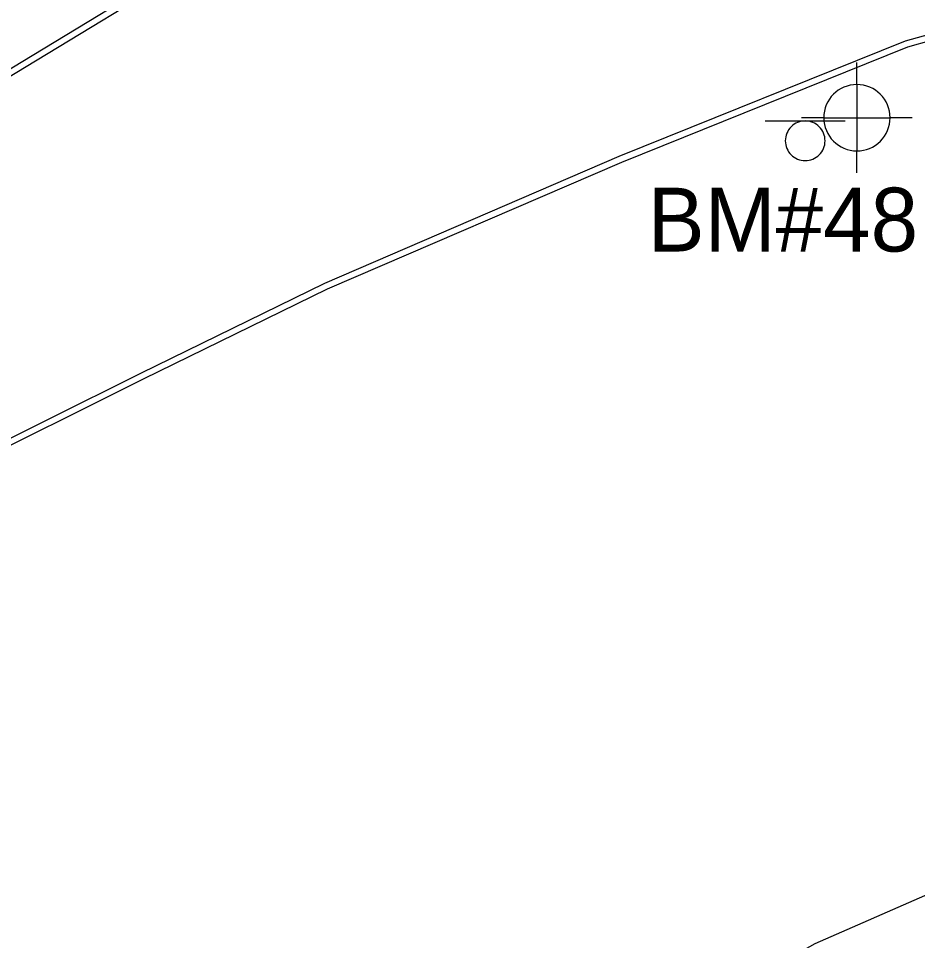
# Model space of a CAD drawing. Extents: x 2145380 to 2156929, y 139568 to 149130.
# Drawn here: x 2155820.6 to 2155905.1, y 143150.3 to 143237 of the extents above; entities that cross this region are included whole.
import ezdxf

# ---------------------------------------------------------------- set-up
doc = ezdxf.new("R2010")
doc.units = 0
for name, color, linetype in [('SURV_Benchmark', 7, 'Continuous'), ('SURV_Text', 7, 'Continuous'), ('TOPO_Curb Back', 7, 'Continuous'), ('TOPO_Flowline', 7, 'Continuous'), ('TOPO_Sign', 7, 'Continuous')]:
    doc.layers.add(name, color=color, linetype=linetype)

# ---------------------------------------------------------------- blocks, each defined once
blk = doc.blocks.new('BM')
at = {"layer": 'SURV_Benchmark'}
for p, q in [((0, 2.493), (0, 4.153)), ((-2.493, 0), (-4.157, 0)), ((4.157, 0), (2.493, 0)), ((0, -4.157), (0, -2.493))]:
    blk.add_line(p, q, dxfattribs=at)
for points in [[(-0.002, 2.495), (0, 2.493), (0, 0), (2.493, 0), (2.493, 0), (2.494, 0.002)], [(-0.002, 2.495), (0, 2.493), (0, 0), (2.493, 0), (2.493, 0), (2.494, 0.002), (2.494, 0.002)], [(-2.496, -0.001), (-2.493, 0), (0, 0), (0, -2.493), (0.001, -2.495)], [(-2.496, -0.001), (-2.493, 0), (0, 0), (0, -2.493), (0.001, -2.495)]]:
    blk.add_lwpolyline(points, dxfattribs=at)
for centre, start, end in [((0.001, -0.001), 90.06381, 180.00681), ((-0.002, -0.001), 0.06381, 90.00681), ((-0.002, -0.001), 0.06381, 90.00681), ((0.001, 0.001), 180.06381, 270.00681), ((0.001, 0.001), 180.06381, 270.00681), ((0.001, -0.001), 269.94719, 359.99266)]:
    blk.add_arc(centre, 2.496, start, end, dxfattribs=at)

msp = doc.modelspace()

# ---------------------------------------------------------------- linework, layer by layer
at = {"layer": 'TOPO_Curb Back'}
for points in [[(2155901.912, 143279.784), (2155894.984, 143277.512), (2155877.291, 143267.098), (2155836.176, 143242.212), (2155790.568, 143214.538), (2155742.166, 143185.513), (2155695.13, 143158.689)], [(2155902.114, 143279.219), (2155895.232, 143276.962), (2155877.599, 143266.583), (2155836.487, 143241.699), (2155790.878, 143214.025), (2155742.469, 143184.996), (2155695.415, 143158.161)], [(2155814.446, 143194.877), (2155832.082, 143203.662), (2155849.392, 143212.122), (2155877.062, 143224.061), (2155903.982, 143234.906), (2155908.495, 143236.174), (2155911.175, 143236.81)], [(2155814.711, 143194.34), (2155832.347, 143203.124), (2155849.643, 143211.577), (2155877.293, 143223.507), (2155904.176, 143234.337), (2155908.646, 143235.593), (2155911.269, 143236.216)]]:
    msp.add_lwpolyline(points, dxfattribs=at)
at = {"layer": 'TOPO_Flowline'}
msp.add_lwpolyline([(2155933.832, 143172.405), (2155906.254, 143154.746), (2155895.46, 143149.994), (2155880.59, 143141.65), (2155858.515, 143138.231), (2155848.502, 143135.989), (2155831.334, 143131.925), (2155821.456, 143129.321), (2155810.34, 143124.574), (2155802.083, 143120.62), (2155794.326, 143116.872), (2155784.531, 143112.977), (2155775.151, 143110.103), (2155758.41, 143107.334), (2155748.803, 143106.451), (2155719.5, 143099.244), (2155684.354, 143085.086), (2155653.387, 143071.701), (2155646.826, 143069.518), (2155633.308, 143065.853), (2155623.523, 143064.125), (2155617.836, 143064.107), (2155611.795, 143065.084), (2155609.351, 143067.059)], dxfattribs=at)
at = {"layer": 'TOPO_Sign'}
for points in [[(2155890.789, 143227.374), (2155898.283, 143227.381)], [(2155894.539, 143227.374), (2155894.539, 143227.374)], [(2155892.672, 143225.506), (2155892.672, 143225.506)], [(2155896.407, 143225.506), (2155896.407, 143225.506)], [(2155894.539, 143223.638), (2155894.539, 143223.638)]]:
    msp.add_lwpolyline(points, dxfattribs=at)
for start, end in [(89.99996, 180.00004), (359.99996, 90.00004), (179.99996, 270.00004), (269.99996, 0.00004)]:
    msp.add_arc((2155894.539, 143225.506), 1.868, start, end, dxfattribs=at)

# ---------------------------------------------------------------- block references
at = {"layer": 'SURV_Benchmark', "xscale": 1.25, "yscale": 1.25}
msp.add_blockref('BM', (2155899.399, 143227.675), dxfattribs=at)

# ---------------------------------------------------------------- texts
at = {"layer": 'SURV_Text'}
msp.add_text('BM#48', height=6, dxfattribs=at).set_placement((2155879.733, 143215.095))

doc.saveas('drawing.dxf')
